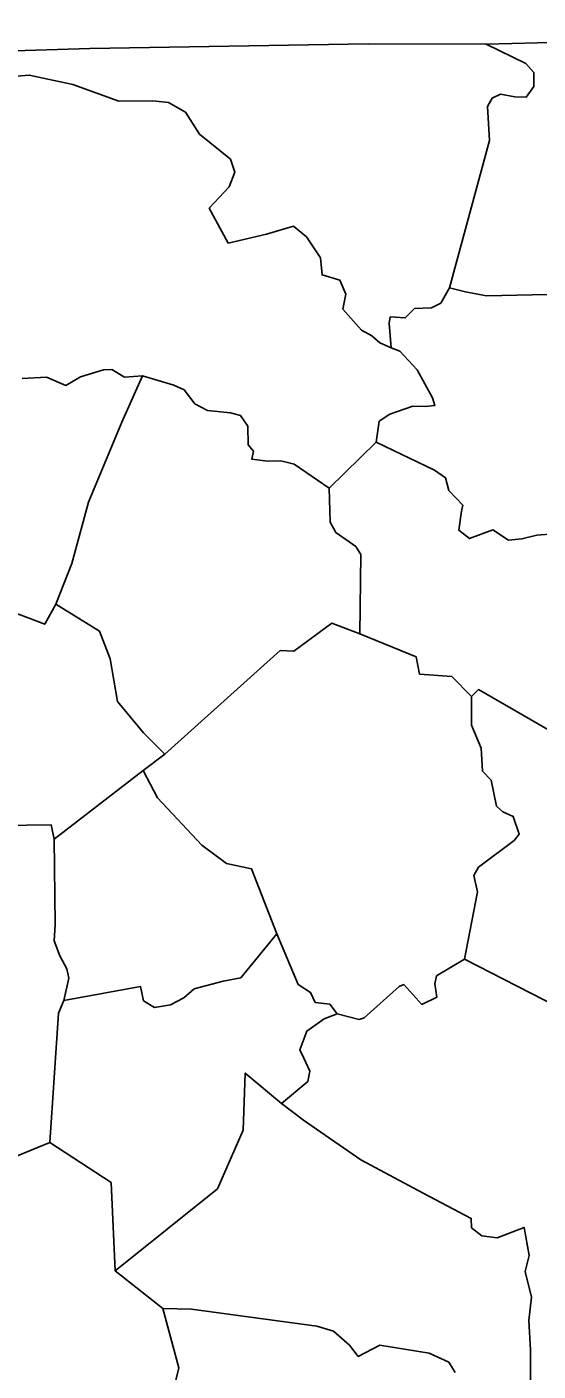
# Model space of a CAD drawing. Extents: x 925297 to 940193, y 663541 to 689899.
# Drawn here: x 937749.3 to 937903.6, y 687883.8 to 688289.3 of the extents above; entities that cross this region are included whole.
import ezdxf

# ---------------------------------------------------------------- set-up
doc = ezdxf.new("R2010")
doc.units = 0
doc.layers.add('Old_Level_20', color=7, linetype='Continuous')

msp = doc.modelspace()

# ---------------------------------------------------------------- linework, layer by layer
at = {"layer": 'Old_Level_20'}
for points in [[(938145.77, 688289.34), (938093.36, 688288.18), (938048.79, 688286.7), (938019.44, 688287), (938010.98, 688286.08), (937934.36, 688285.37), (937887.94, 688284.15), (937852.32, 688284.21), (937768.3, 688282.78), (937742.26, 688282.06), (937713.13, 688281.56), (937659.88, 688281.26), (937634.81, 688281.06), (937580.82, 688281.22), (937564.74, 688280.27), (937499.97, 688280.32), (937482.18, 688280.97), (937428.65, 688280.07), (937384.51, 688280.9), (937322.31, 688280.5)], [(937742.26, 688282.06), (937768.3, 688282.78), (937852.32, 688284.21)], [(937852.32, 688284.21), (937887.94, 688284.15), (937899.93, 688278.29), (937902.27, 688275.61), (937902.32, 688271.39), (937900, 688268.18), (937896.6, 688268.25), (937892.19, 688269.06), (937889.68, 688267.84), (937888.34, 688265.28), (937888.96, 688255.08), (937876.83, 688210.57), (937874.26, 688206.02), (937871.43, 688204.58), (937866.29, 688204.4), (937863.49, 688201.56), (937858.99, 688201.82), (937858.64, 688199.93), (937859.24, 688192.56), (937855.82, 688194.02), (937853.39, 688196.14), (937850.3, 688197.82), (937844.68, 688204.15), (937845.54, 688208.74), (937843.78, 688212.97), (937838.39, 688214.51), (937837.93, 688219.62), (937833.72, 688225.98), (937829.78, 688229.21), (937821.65, 688226.76), (937810.08, 688224.1), (937804.36, 688234.63), (937810.39, 688241.09), (937812.07, 688245.55), (937810.8, 688249.42), (937801.4, 688256.98), (937797.22, 688263.61), (937792.06, 688266.5), (937787.33, 688267.06), (937777.06, 688266.93), (937763.18, 688271.92), (937750.04, 688274.8), (937742.53, 688274.17)], [(937975.31, 688210.15), (937888.02, 688208.24), (937881.71, 688209.4), (937876.83, 688210.57), (937888.96, 688255.08), (937888.34, 688265.28), (937889.68, 688267.84), (937892.19, 688269.06), (937896.6, 688268.25), (937900, 688268.18), (937902.32, 688271.39), (937902.27, 688275.61), (937899.93, 688278.29), (937887.94, 688284.15)], [(937887.94, 688284.15), (937934.36, 688285.37)], [(937742.53, 688274.17), (937750.04, 688274.8), (937763.18, 688271.92), (937777.06, 688266.93), (937787.33, 688267.06), (937792.06, 688266.5), (937797.22, 688263.61), (937801.4, 688256.98), (937810.8, 688249.42), (937812.07, 688245.55), (937810.39, 688241.09), (937804.36, 688234.63), (937810.08, 688224.1), (937821.65, 688226.76), (937829.78, 688229.21), (937833.72, 688225.98), (937837.93, 688219.62), (937838.39, 688214.51), (937843.78, 688212.97), (937845.54, 688208.74), (937844.68, 688204.15), (937850.3, 688197.82), (937853.39, 688196.14), (937855.82, 688194.02), (937859.24, 688192.56)], [(937908.35, 688136.4), (937903.17, 688135.97), (937898.71, 688134.84), (937894.69, 688134.47), (937889.91, 688137.58), (937882.9, 688134.97), (937879.71, 688137.5), (937880.51, 688143.21), (937880.86, 688145.09), (937876.6, 688149.5), (937875.62, 688153.3), (937872.37, 688155.57), (937854.73, 688164.09), (937855.62, 688170.34), (937858.87, 688172.53), (937865.83, 688174.89), (937869.49, 688174.78), (937872.38, 688175.08), (937871.69, 688177.45), (937867.04, 688185.83), (937861.88, 688191.52), (937859.24, 688192.56), (937858.64, 688199.93), (937858.99, 688201.82), (937863.49, 688201.56), (937866.29, 688204.4), (937871.43, 688204.58), (937874.26, 688206.02), (937876.83, 688210.57), (937881.71, 688209.4), (937888.02, 688208.24), (937975.31, 688210.15)], [(937859.24, 688192.56), (937861.88, 688191.52), (937867.04, 688185.83), (937871.69, 688177.45), (937872.38, 688175.08), (937869.49, 688174.78), (937865.83, 688174.89), (937858.87, 688172.53), (937855.62, 688170.34), (937854.73, 688164.09), (937840.52, 688150.22), (937829.99, 688157.43), (937825.93, 688158.44), (937821.95, 688158.33), (937817.24, 688158.9), (937817.69, 688161.32), (937816.08, 688163.28), (937815.98, 688168.88), (937813.75, 688172.07), (937810.78, 688172.88), (937803.83, 688173.57), (937799.97, 688175.66), (937796.78, 688179.85), (937793.64, 688181.25), (937784.24, 688184.05), (937778.78, 688183.63), (937774.96, 688185.98), (937772.4, 688185.88), (937765.5, 688183.76), (937761.06, 688181.2), (937755.27, 688183.62), (937747.85, 688183.26)], [(937747.85, 688183.26), (937755.27, 688183.62), (937761.06, 688181.2), (937765.5, 688183.76), (937772.4, 688185.88), (937774.96, 688185.98), (937778.78, 688183.63), (937784.24, 688184.05)], [(937784.24, 688184.05), (937778, 688170.1), (937767.92, 688146), (937762.83, 688127.43), (937758.05, 688115.21), (937754.69, 688109.14), (937746.79, 688112.2)], [(937841.37, 688109.44), (937829.9, 688100.96), (937825.71, 688101.16), (937790.9, 688069.95), (937784.48, 688076.36), (937776.64, 688085.81), (937774.49, 688098.68), (937771.23, 688107.04), (937758.05, 688115.21), (937762.83, 688127.43), (937767.92, 688146), (937778, 688170.1), (937784.24, 688184.05), (937793.64, 688181.25), (937796.78, 688179.85), (937799.97, 688175.66), (937803.83, 688173.57), (937810.78, 688172.88), (937813.75, 688172.07), (937815.98, 688168.88), (937816.08, 688163.28), (937817.69, 688161.32), (937817.24, 688158.9), (937821.95, 688158.33), (937825.93, 688158.44), (937829.99, 688157.43), (937840.52, 688150.22), (937840.85, 688139.87), (937842.53, 688136.77), (937848.54, 688132.62), (937850.04, 688130.12), (937849.8, 688106.24), (937841.37, 688109.44)], [(937919.61, 688069.79), (937885.56, 688089.42), (937883.47, 688087.3), (937877.57, 688093.39), (937867.82, 688094.06), (937866.82, 688099.25), (937849.8, 688106.24), (937850.04, 688130.12), (937848.54, 688132.62), (937842.53, 688136.77), (937840.85, 688139.87), (937840.52, 688150.22), (937854.73, 688164.09)], [(937854.73, 688164.09), (937872.37, 688155.57), (937875.62, 688153.3), (937876.6, 688149.5), (937880.86, 688145.09), (937880.51, 688143.21), (937879.71, 688137.5), (937882.9, 688134.97), (937889.91, 688137.58), (937894.69, 688134.47), (937898.71, 688134.84), (937903.17, 688135.97), (937908.35, 688136.4)], [(937784.36, 688065.01), (937757.51, 688044.3), (937756.6, 688048.61), (937719.98, 688048.13), (937709.9, 688049.89), (937710.2, 688048.45), (937698.18, 688051.93), (937689.9, 688076.36), (937689.61, 688079.46), (937684.8, 688082.51), (937746.79, 688112.2), (937754.69, 688109.14), (937758.05, 688115.21), (937771.23, 688107.04), (937774.49, 688098.68), (937776.64, 688085.81), (937784.48, 688076.36), (937790.9, 688069.95), (937784.36, 688065.01)], [(937883.47, 688087.3), (937883.53, 688078.68), (937886.44, 688071.76), (937886.8, 688064.75), (937889.39, 688062.06), (937891.01, 688054.27), (937892.93, 688052.53), (937896.04, 688051.12), (937897.84, 688045.8), (937896.35, 688043.85), (937885.55, 688035.87), (937884.22, 688033.34), (937885.27, 688028.44), (937881.41, 688008.1), (937872.88, 688003.02), (937872.42, 688000.62), (937873.07, 687996.63), (937868.45, 687994.44), (937863.11, 688000.39), (937861.61, 687999.83), (937851.14, 687990.41), (937849.63, 687989.85), (937842.95, 687991.62), (937840.69, 687994.52), (937836.3, 687995.04), (937834.9, 687998.06), (937831.13, 688000.4), (937824.71, 688015.67), (937817.12, 688035.31), (937809.56, 688036.95), (937802.14, 688042.43), (937788.75, 688056.74), (937784.36, 688065.01), (937790.9, 688069.95), (937825.71, 688101.16), (937829.9, 688100.96), (937841.37, 688109.44), (937849.8, 688106.24), (937866.82, 688099.25), (937867.82, 688094.06), (937877.57, 688093.39), (937883.47, 688087.3)], [(937925.14, 687985.63), (937881.41, 688008.1), (937885.27, 688028.44), (937884.22, 688033.34), (937885.55, 688035.87), (937896.35, 688043.85), (937897.84, 688045.8), (937896.04, 688051.12), (937892.93, 688052.53), (937891.01, 688054.27), (937889.39, 688062.06), (937886.8, 688064.75), (937886.44, 688071.76), (937883.53, 688078.68), (937883.47, 688087.3), (937885.56, 688089.42), (937919.61, 688069.79)], [(937824.71, 688015.67), (937813.83, 688002.42), (937808.59, 688001.42), (937799.75, 687999.14), (937796.72, 687996.37), (937792.7, 687994.33), (937787.79, 687993.54), (937784.51, 687995.51), (937783.61, 687999.82), (937760.42, 687995.65), (937761.92, 688002.3), (937761.32, 688005.17), (937759.23, 688009.13), (937757.52, 688013.58), (937757.85, 688018.5), (937757.51, 688044.3), (937784.36, 688065.01), (937788.75, 688056.74), (937802.14, 688042.43), (937809.56, 688036.95), (937817.12, 688035.31), (937824.71, 688015.67)], [(937719.98, 688048.13), (937756.6, 688048.61), (937757.51, 688044.3)], [(937757.51, 688044.3), (937757.85, 688018.5), (937757.52, 688013.58), (937759.23, 688009.13), (937761.32, 688005.17), (937761.92, 688002.3), (937760.42, 687995.65), (937758.87, 687991.78), (937756.24, 687952.79), (937744.47, 687947.98)], [(937813.83, 688002.42), (937824.71, 688015.67), (937831.13, 688000.4), (937834.9, 687998.06), (937836.3, 687995.04), (937840.69, 687994.52), (937842.95, 687991.62), (937839.03, 687990.12), (937833.84, 687986.36), (937831.65, 687980.68), (937832.88, 687978.25), (937834.68, 687974.33), (937834.08, 687971.13), (937826.13, 687964.56), (937815.23, 687973.71), (937814.54, 687956.44), (937806.8, 687938.81), (937775.98, 687914.03), (937774.72, 687940.69), (937756.24, 687952.79), (937758.87, 687991.78), (937760.42, 687995.65), (937783.61, 687999.82), (937784.51, 687995.51), (937787.79, 687993.54), (937792.7, 687994.33), (937796.72, 687996.37), (937799.75, 687999.14), (937808.59, 688001.42), (937813.83, 688002.42)], [(937901.41, 687868.69), (937901.31, 687890.17), (937900.77, 687899.08), (937901.55, 687906.1), (937899.68, 687913.88), (937900.86, 687918.63), (937899.41, 687927.17), (937891.25, 687923.98), (937886.61, 687924.56), (937883.45, 687927.07), (937883.41, 687929.84), (937868.91, 687937.46), (937850.1, 687947.52), (937832.75, 687959.5), (937826.13, 687964.56), (937834.08, 687971.13), (937834.68, 687974.33), (937832.88, 687978.25), (937831.65, 687980.68), (937833.84, 687986.36), (937839.03, 687990.12), (937842.95, 687991.62), (937849.63, 687989.85), (937851.14, 687990.41), (937861.61, 687999.83), (937863.11, 688000.39), (937868.45, 687994.44), (937873.07, 687996.63), (937872.42, 688000.62), (937872.88, 688003.02), (937881.41, 688008.1)], [(937881.41, 688008.1), (937925.14, 687985.63)], [(937878.54, 687883.37), (937876.61, 687886.47), (937870.71, 687889.2), (937855.83, 687891.65), (937849.31, 687888.16), (937846.63, 687891.67), (937841.83, 687895.85), (937836.8, 687897.31), (937798.98, 687902.49), (937790.36, 687902.65), (937775.98, 687914.03), (937806.8, 687938.81), (937814.54, 687956.44), (937815.23, 687973.71)], [(937815.23, 687973.71), (937826.13, 687964.56), (937832.75, 687959.5), (937850.1, 687947.52), (937868.91, 687937.46), (937883.41, 687929.84), (937883.45, 687927.07), (937886.61, 687924.56), (937891.25, 687923.98), (937899.41, 687927.17), (937900.86, 687918.63), (937899.68, 687913.88), (937901.55, 687906.1), (937900.77, 687899.08), (937901.31, 687890.17), (937901.41, 687868.69)], [(937756.24, 687952.79), (937774.72, 687940.69), (937775.98, 687914.03), (937790.36, 687902.65), (937795.15, 687884.75), (937786, 687847.11), (937788.84, 687838.37), (937732.15, 687839.92)], [(937744.47, 687947.98), (937756.24, 687952.79)], [(937786, 687847.11), (937795.15, 687884.75), (937790.36, 687902.65), (937798.98, 687902.49)], [(937798.98, 687902.49), (937836.8, 687897.31), (937841.83, 687895.85), (937846.63, 687891.67), (937849.31, 687888.16), (937855.83, 687891.65), (937870.71, 687889.2), (937876.61, 687886.47), (937878.54, 687883.37)]]:
    msp.add_lwpolyline(points, dxfattribs=at)

doc.saveas('drawing.dxf')
